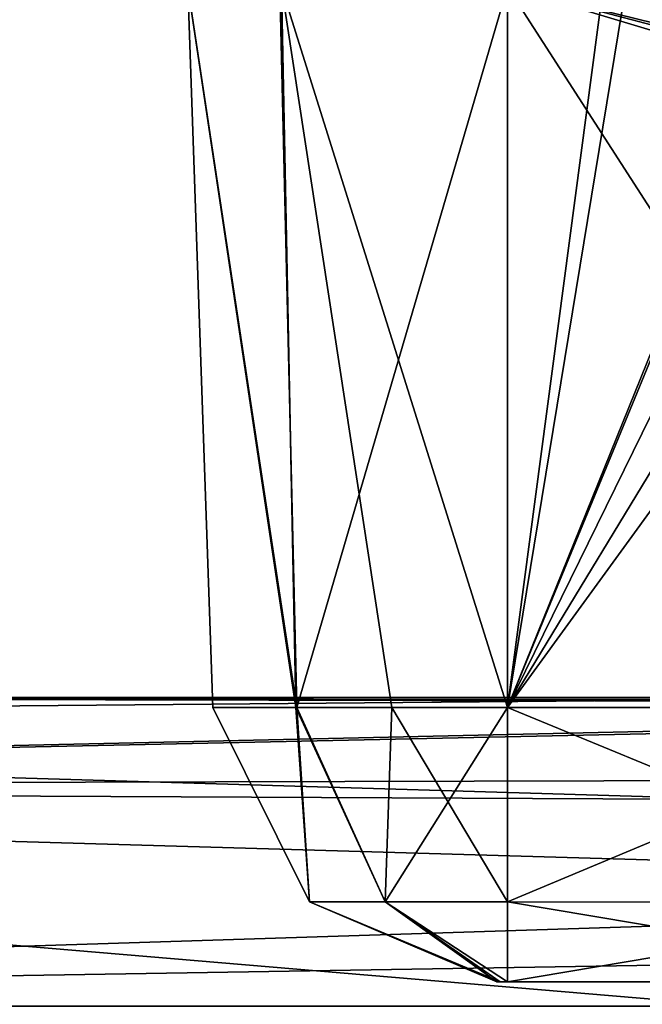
# Model space of a CAD drawing. Header units: inches. Extents: x -10 to 10, y -2.3 to 4.3.
# Tile 722 of 1056: x -3.078 to -2.64, y 2.579 to 3.272. Entities that reach past the tile are written whole.
import ezdxf

# ---------------------------------------------------------------- set-up
doc = ezdxf.new("R2010")
doc.units = ezdxf.units.IN
doc.header["$LTSCALE"] = 65.185185
doc.header["$MEASUREMENT"] = 0
for name, color, linetype in [('4061', 7, 'CONTINUOUS'), ('4073', 7, 'CONTINUOUS'), ('4085', 7, 'CONTINUOUS'), ('4099', 7, 'CONTINUOUS'), ('4101', 7, 'CONTINUOUS'), ('4143', 7, 'CONTINUOUS'), ('4144', 7, 'CONTINUOUS'), ('4145', 7, 'CONTINUOUS'), ('4146', 7, 'CONTINUOUS'), ('4462', 7, 'CONTINUOUS'), ('6240', 7, 'CONTINUOUS'), ('6366', 7, 'CONTINUOUS'), ('6765', 7, 'CONTINUOUS'), ('6767', 7, 'CONTINUOUS'), ('6777', 7, 'CONTINUOUS'), ('6778', 7, 'CONTINUOUS'), ('6779', 7, 'CONTINUOUS'), ('6782', 7, 'CONTINUOUS'), ('6784', 7, 'CONTINUOUS'), ('6785', 7, 'CONTINUOUS'), ('6786', 7, 'CONTINUOUS'), ('6787', 7, 'CONTINUOUS'), ('6788', 7, 'CONTINUOUS'), ('6789', 7, 'CONTINUOUS')]:
    doc.layers.add(name, color=color, linetype=linetype)

msp = doc.modelspace()

# ---------------------------------------------------------------- linework, layer by layer
at = {"layer": '4061', "linetype": 'CONTINUOUS'}
for points in [[(-2.735, 3.295, 3.65), (-2.40831, 2.78802, 3.6677), (-2.735, 2.78802, 3.6677), (-2.735, 3.295, 3.65)], [(-2.40831, 2.78802, 3.6677), (-2.735, 3.295, 3.65), (-2.47459, 3.21674, 3.65273), (-2.40831, 2.78802, 3.6677)], [(-2.47459, 3.21674, 3.65273), (-2.735, 3.295, 3.65), (-2.51204, 3.23639, 3.65205), (-2.47459, 3.21674, 3.65273)], [(-2.51204, 3.23639, 3.65205), (-2.735, 3.295, 3.65), (-2.51527, 3.24074, 3.65189), (-2.51204, 3.23639, 3.65205)], [(-2.51527, 3.24074, 3.65189), (-2.735, 3.295, 3.65), (-2.52946, 3.28721, 3.65027), (-2.51527, 3.24074, 3.65189)]]:
    msp.add_3dface(points, dxfattribs=at)
at = {"layer": '4073', "linetype": 'CONTINUOUS'}
for points in [[(-2.65169, 3.295, 1), (-2.66773, 3.295, 1), (-2.735, 2.78802, 0.9823), (-2.65169, 3.295, 1)], [(-2.53, 3.295, 1), (-2.65169, 3.295, 1), (-2.735, 2.78802, 0.9823), (-2.53, 3.295, 1)], [(-2.735, 2.78802, 0.9823), (-2.66773, 3.295, 1), (-2.735, 3.295, 1), (-2.735, 2.78802, 0.9823)], [(-2.52946, 3.28721, 0.99973), (-2.53, 3.295, 1), (-2.735, 2.78802, 0.9823), (-2.52946, 3.28721, 0.99973)], [(-2.51371, 3.23849, 0.99803), (-2.52946, 3.28721, 0.99973), (-2.735, 2.78802, 0.9823), (-2.51371, 3.23849, 0.99803)], [(-2.47459, 3.21674, 0.99727), (-2.51371, 3.23849, 0.99803), (-2.735, 2.78802, 0.9823), (-2.47459, 3.21674, 0.99727)], [(-2.42328, 3.21674, 0.99727), (-2.47459, 3.21674, 0.99727), (-2.735, 2.78802, 0.9823), (-2.42328, 3.21674, 0.99727)], [(-2.40831, 2.78802, 0.9823), (-2.42328, 3.21674, 0.99727), (-2.735, 2.78802, 0.9823), (-2.40831, 2.78802, 0.9823)]]:
    msp.add_3dface(points, dxfattribs=at)
at = {"layer": '4085', "linetype": 'CONTINUOUS'}
for points in [[(-2.53, 3.295, 4.1), (-2.65169, 3.295, 4.1), (-2.735, 2.78802, 4.0823), (-2.53, 3.295, 4.1)], [(-2.52946, 3.28721, 4.09973), (-2.53, 3.295, 4.1), (-2.735, 2.78802, 4.0823), (-2.52946, 3.28721, 4.09973)], [(-2.65169, 3.295, 4.1), (-2.66773, 3.295, 4.1), (-2.735, 2.78802, 4.0823), (-2.65169, 3.295, 4.1)], [(-2.735, 2.78802, 4.0823), (-2.66773, 3.295, 4.1), (-2.735, 3.295, 4.1), (-2.735, 2.78802, 4.0823)], [(-2.51371, 3.23849, 4.09803), (-2.52946, 3.28721, 4.09973), (-2.735, 2.78802, 4.0823), (-2.51371, 3.23849, 4.09803)], [(-2.47459, 3.21674, 4.09727), (-2.51371, 3.23849, 4.09803), (-2.735, 2.78802, 4.0823), (-2.47459, 3.21674, 4.09727)], [(-2.42328, 3.21674, 4.09727), (-2.47459, 3.21674, 4.09727), (-2.735, 2.78802, 4.0823), (-2.42328, 3.21674, 4.09727)], [(-2.40831, 2.78802, 4.0823), (-2.42328, 3.21674, 4.09727), (-2.735, 2.78802, 4.0823), (-2.40831, 2.78802, 4.0823)]]:
    msp.add_3dface(points, dxfattribs=at)
at = {"layer": '4099', "linetype": 'CONTINUOUS'}
for points in [[(-2.51204, 3.23639, 0.55205), (-2.47459, 3.21674, 0.55273), (-2.735, 3.295, 0.55), (-2.51204, 3.23639, 0.55205)], [(-2.735, 3.295, 0.55), (-2.47459, 3.21674, 0.55273), (-2.40831, 2.78802, 0.5677), (-2.735, 3.295, 0.55)], [(-2.52946, 3.28721, 0.55027), (-2.51527, 3.24074, 0.55189), (-2.735, 3.295, 0.55), (-2.52946, 3.28721, 0.55027)], [(-2.51527, 3.24074, 0.55189), (-2.51204, 3.23639, 0.55205), (-2.735, 3.295, 0.55), (-2.51527, 3.24074, 0.55189)], [(-2.735, 2.78802, 0.5677), (-2.735, 3.295, 0.55), (-2.40831, 2.78802, 0.5677), (-2.735, 2.78802, 0.5677)]]:
    msp.add_3dface(points, dxfattribs=at)
at = {"layer": '4101', "linetype": 'CONTINUOUS'}
for points in [[(-2.65169, 3.295, -2.1), (-2.66773, 3.295, -2.1), (-2.735, 2.78802, -2.1177), (-2.65169, 3.295, -2.1)], [(-2.53, 3.295, -2.1), (-2.65169, 3.295, -2.1), (-2.735, 2.78802, -2.1177), (-2.53, 3.295, -2.1)], [(-2.735, 2.78802, -2.1177), (-2.66773, 3.295, -2.1), (-2.735, 3.295, -2.1), (-2.735, 2.78802, -2.1177)], [(-2.52946, 3.28721, -2.10027), (-2.53, 3.295, -2.1), (-2.735, 2.78802, -2.1177), (-2.52946, 3.28721, -2.10027)], [(-2.51371, 3.23849, -2.10197), (-2.52946, 3.28721, -2.10027), (-2.735, 2.78802, -2.1177), (-2.51371, 3.23849, -2.10197)], [(-2.47459, 3.21674, -2.10273), (-2.51371, 3.23849, -2.10197), (-2.735, 2.78802, -2.1177), (-2.47459, 3.21674, -2.10273)], [(-2.42328, 3.21674, -2.10273), (-2.47459, 3.21674, -2.10273), (-2.735, 2.78802, -2.1177), (-2.42328, 3.21674, -2.10273)], [(-2.40831, 2.78802, -2.1177), (-2.42328, 3.21674, -2.10273), (-2.735, 2.78802, -2.1177), (-2.40831, 2.78802, -2.1177)]]:
    msp.add_3dface(points, dxfattribs=at)
at = {"layer": '4143', "linetype": 'CONTINUOUS'}
for points in [[(-2.735, 2.78802, -2.5323), (-2.735, 3.295, -2.55), (-2.40831, 2.78802, -2.5323), (-2.735, 2.78802, -2.5323)], [(-2.40831, 2.78802, -2.5323), (-2.735, 3.295, -2.55), (-2.47459, 3.21674, -2.54727), (-2.40831, 2.78802, -2.5323)], [(-2.47459, 3.21674, -2.54727), (-2.735, 3.295, -2.55), (-2.51204, 3.23639, -2.54795), (-2.47459, 3.21674, -2.54727)], [(-2.51204, 3.23639, -2.54795), (-2.735, 3.295, -2.55), (-2.51527, 3.24074, -2.54811), (-2.51204, 3.23639, -2.54795)], [(-2.51527, 3.24074, -2.54811), (-2.735, 3.295, -2.55), (-2.52946, 3.28721, -2.54973), (-2.51527, 3.24074, -2.54811)]]:
    msp.add_3dface(points, dxfattribs=at)
at = {"layer": '4144', "linetype": 'CONTINUOUS'}
for points in [[(-2.89403, 3.295, -2.16585), (-2.95991, 3.295, -2.32408), (-2.8838, 2.78802, -2.18068), (-2.89403, 3.295, -2.16585)], [(-2.95991, 3.295, -2.32408), (-2.89501, 3.295, -2.48317), (-2.8832, 2.78802, -2.46994), (-2.95991, 3.295, -2.32408)], [(-2.8838, 2.78802, -2.18068), (-2.95991, 3.295, -2.32408), (-2.94229, 2.78802, -2.32315), (-2.8838, 2.78802, -2.18068)], [(-2.94229, 2.78802, -2.32315), (-2.95991, 3.295, -2.32408), (-2.8832, 2.78802, -2.46994), (-2.94229, 2.78802, -2.32315)], [(-2.89501, 3.295, -2.48317), (-2.735, 3.295, -2.55), (-2.8832, 2.78802, -2.46994), (-2.89501, 3.295, -2.48317)], [(-2.735, 2.78802, -2.1177), (-2.735, 3.295, -2.1), (-2.89403, 3.295, -2.16585), (-2.735, 2.78802, -2.1177)], [(-2.735, 2.78802, -2.1177), (-2.89403, 3.295, -2.16585), (-2.81632, 2.78802, -2.13432), (-2.735, 2.78802, -2.1177)], [(-2.81632, 2.78802, -2.13432), (-2.89403, 3.295, -2.16585), (-2.8838, 2.78802, -2.18068), (-2.81632, 2.78802, -2.13432)], [(-2.735, 3.295, -2.55), (-2.735, 2.78802, -2.5323), (-2.8832, 2.78802, -2.46994), (-2.735, 3.295, -2.55)]]:
    msp.add_3dface(points, dxfattribs=at)
at = {"layer": '4145', "linetype": 'CONTINUOUS'}
for points in [[(-2.8838, 2.78802, -2.18068), (-2.94229, 2.78802, -2.32315), (-2.87419, 2.65113, -2.27978), (-2.8838, 2.78802, -2.18068)], [(-2.94229, 2.78802, -2.32315), (-2.8832, 2.78802, -2.46994), (-2.87419, 2.65113, -2.37022), (-2.94229, 2.78802, -2.32315)], [(-2.94229, 2.78802, -2.32315), (-2.87419, 2.65113, -2.37022), (-2.87419, 2.65113, -2.27978), (-2.94229, 2.78802, -2.32315)], [(-2.81632, 2.78802, -2.13432), (-2.8838, 2.78802, -2.18068), (-2.82102, 2.65113, -2.2066), (-2.81632, 2.78802, -2.13432)], [(-2.8838, 2.78802, -2.18068), (-2.87419, 2.65113, -2.27978), (-2.82102, 2.65113, -2.2066), (-2.8838, 2.78802, -2.18068)], [(-2.8832, 2.78802, -2.46994), (-2.735, 2.78802, -2.5323), (-2.82102, 2.65113, -2.4434), (-2.8832, 2.78802, -2.46994)], [(-2.8832, 2.78802, -2.46994), (-2.82102, 2.65113, -2.4434), (-2.87419, 2.65113, -2.37022), (-2.8832, 2.78802, -2.46994)], [(-2.735, 2.78802, -2.5323), (-2.735, 2.65113, -2.47135), (-2.82102, 2.65113, -2.4434), (-2.735, 2.78802, -2.5323)], [(-2.81632, 2.78802, -2.13432), (-2.82102, 2.65113, -2.2066), (-2.735, 2.65113, -2.17865), (-2.81632, 2.78802, -2.13432)], [(-2.735, 2.78802, -2.1177), (-2.81632, 2.78802, -2.13432), (-2.735, 2.65113, -2.17865), (-2.735, 2.78802, -2.1177)], [(-2.87419, 2.65113, -2.37022), (-2.82102, 2.65113, -2.4434), (-2.74241, 2.595, -2.32479), (-2.87419, 2.65113, -2.37022)], [(-2.87419, 2.65113, -2.27978), (-2.87419, 2.65113, -2.37022), (-2.74241, 2.595, -2.32479), (-2.87419, 2.65113, -2.27978)], [(-2.82102, 2.65113, -2.2066), (-2.87419, 2.65113, -2.27978), (-2.74019, 2.595, -2.3197), (-2.82102, 2.65113, -2.2066)], [(-2.74019, 2.595, -2.3197), (-2.87419, 2.65113, -2.27978), (-2.74241, 2.595, -2.32479), (-2.74019, 2.595, -2.3197)], [(-2.82102, 2.65113, -2.4434), (-2.735, 2.65113, -2.47135), (-2.735, 2.595, -2.33242), (-2.82102, 2.65113, -2.4434)], [(-2.74241, 2.595, -2.32479), (-2.82102, 2.65113, -2.4434), (-2.735, 2.595, -2.33242), (-2.74241, 2.595, -2.32479)], [(-2.735, 2.65113, -2.17865), (-2.82102, 2.65113, -2.2066), (-2.735, 2.595, -2.31758), (-2.735, 2.65113, -2.17865)], [(-2.735, 2.595, -2.31758), (-2.82102, 2.65113, -2.2066), (-2.74019, 2.595, -2.3197), (-2.735, 2.595, -2.31758)]]:
    msp.add_3dface(points, dxfattribs=at)
at = {"layer": '4146', "linetype": 'CONTINUOUS'}
for points in [[(-2.74019, 2.595, -2.3197), (-2.74241, 2.595, -2.32479), (-2.735, 2.595, -2.33242), (-2.74019, 2.595, -2.3197)], [(-2.735, 2.595, -2.33242), (-2.735, 2.595, -2.31758), (-2.74019, 2.595, -2.3197), (-2.735, 2.595, -2.33242)], [(-2.735, 2.595, -2.31758), (-2.735, 2.595, -2.33242), (-2.39989, 2.595, -2.33242), (-2.735, 2.595, -2.31758)], [(-2.735, 2.595, -2.31758), (-2.39989, 2.595, -2.33242), (-2.39989, 2.595, -2.31758), (-2.735, 2.595, -2.31758)]]:
    msp.add_3dface(points, dxfattribs=at)
at = {"layer": '4462', "linetype": 'CONTINUOUS'}
for points in [[(-4.39929, 2.795, 5.72587), (-2.5658, 2.79367, 5.70148), (-4.39938, 2.77757, 5.63903), (-4.39929, 2.795, 5.72587)], [(-2.5658, 2.79367, 5.70148), (-2.56881, 2.72316, 5.56104), (-4.39938, 2.77757, 5.63903), (-2.5658, 2.79367, 5.70148)], [(-2.56549, 2.79467, 5.71365), (-2.5658, 2.79367, 5.70148), (-4.39929, 2.795, 5.72587), (-2.56549, 2.79467, 5.71365)], [(-2.56468, 2.795, 5.72587), (-2.56549, 2.79467, 5.71365), (-4.39929, 2.795, 5.72587), (-2.56468, 2.795, 5.72587)], [(-4.39938, 2.77757, 5.63903), (-2.56881, 2.72316, 5.56104), (-4.39938, 2.73182, 5.56954), (-4.39938, 2.77757, 5.63903)], [(-2.57501, 2.57785, 5.501), (-4.39938, 2.57785, 5.501), (-4.39938, 2.73182, 5.56954), (-2.57501, 2.57785, 5.501)], [(-2.56881, 2.72316, 5.56104), (-2.57501, 2.57785, 5.501), (-4.39938, 2.73182, 5.56954), (-2.56881, 2.72316, 5.56104)]]:
    msp.add_3dface(points, dxfattribs=at)
at = {"layer": '6240', "linetype": 'CONTINUOUS'}
for points in [[(-2.56468, 2.795, 5.72587), (-4.39929, 2.795, 5.72587), (-3.6523, 2.795, 8.52209), (-2.56468, 2.795, 5.72587)], [(-3.67761, 2.795, 9.32413), (-1.68387, 2.795, 9.32413), (-3.65907, 2.795, 9.30431), (-3.67761, 2.795, 9.32413)], [(-3.65907, 2.795, 9.30431), (-1.68387, 2.795, 9.32413), (-3.6523, 2.795, 9.27791), (-3.65907, 2.795, 9.30431)], [(-1.68387, 2.795, 9.32413), (-2.56468, 2.795, 5.72587), (-3.6523, 2.795, 8.52209), (-1.68387, 2.795, 9.32413)], [(-3.6523, 2.795, 9.27791), (-1.68387, 2.795, 9.32413), (-3.6523, 2.795, 9.26209), (-3.6523, 2.795, 9.27791)], [(-3.6523, 2.795, 9.26209), (-1.68387, 2.795, 9.32413), (-3.6523, 2.795, 8.53791), (-3.6523, 2.795, 9.26209)], [(-3.6523, 2.795, 8.53791), (-1.68387, 2.795, 9.32413), (-3.6523, 2.795, 8.52209), (-3.6523, 2.795, 8.53791)]]:
    msp.add_3dface(points, dxfattribs=at)
at = {"layer": '6366', "linetype": 'CONTINUOUS'}
for points in [[(-4.39938, 2.73192, 9.48036), (-1.75467, 2.79068, 9.36801), (-3.70708, 2.79486, 9.33201), (-4.39938, 2.73192, 9.48036)], [(-1.75467, 2.79068, 9.36801), (-1.68387, 2.795, 9.32413), (-3.70708, 2.79486, 9.33201), (-1.75467, 2.79068, 9.36801)], [(-3.70708, 2.79486, 9.33201), (-1.68387, 2.795, 9.32413), (-3.69171, 2.79492, 9.33), (-3.70708, 2.79486, 9.33201)], [(-1.68387, 2.795, 9.32413), (-3.67761, 2.795, 9.32413), (-3.69171, 2.79492, 9.33), (-1.68387, 2.795, 9.32413)], [(-4.39938, 2.73192, 9.48036), (-1.76776, 2.78803, 9.37969), (-1.75467, 2.79068, 9.36801), (-4.39938, 2.73192, 9.48036)], [(-4.39938, 2.73192, 9.48036), (-1.84677, 2.73845, 9.47329), (-1.76776, 2.78803, 9.37969), (-4.39938, 2.73192, 9.48036)], [(-4.39938, 2.73192, 9.48036), (-1.86826, 2.6585, 9.531), (-1.84677, 2.73845, 9.47329), (-4.39938, 2.73192, 9.48036)], [(-4.39938, 2.73192, 9.48036), (-4.39938, 2.57785, 9.549), (-1.86826, 2.6585, 9.531), (-4.39938, 2.73192, 9.48036)], [(-4.39938, 2.57785, 9.549), (-1.867, 2.619, 9.54373), (-1.86826, 2.6585, 9.531), (-4.39938, 2.57785, 9.549)], [(-4.39938, 2.57785, 9.549), (-1.86647, 2.57785, 9.549), (-1.867, 2.619, 9.54373), (-4.39938, 2.57785, 9.549)]]:
    msp.add_3dface(points, dxfattribs=at)
at = {"layer": '6765', "linetype": 'CONTINUOUS'}
for points in [[(-2.735, 2.78802, -2.5323), (-2.40831, 2.78802, -2.5323), (-2.40234, 2.6511, -2.47132), (-2.735, 2.78802, -2.5323)], [(-2.735, 2.65113, -2.47135), (-2.735, 2.78802, -2.5323), (-2.40234, 2.6511, -2.47132), (-2.735, 2.65113, -2.47135)], [(-2.735, 2.595, -2.33242), (-2.735, 2.65113, -2.47135), (-2.39989, 2.595, -2.33242), (-2.735, 2.595, -2.33242)], [(-2.39989, 2.595, -2.33242), (-2.735, 2.65113, -2.47135), (-2.40234, 2.6511, -2.47132), (-2.39989, 2.595, -2.33242)]]:
    msp.add_3dface(points, dxfattribs=at)
at = {"layer": '6767', "linetype": 'CONTINUOUS'}
for points in [[(-2.40831, 2.78802, -2.1177), (-2.735, 2.78802, -2.1177), (-2.735, 2.65113, -2.17865), (-2.40831, 2.78802, -2.1177)], [(-2.40831, 2.78802, -2.1177), (-2.735, 2.65113, -2.17865), (-2.40234, 2.6511, -2.17868), (-2.40831, 2.78802, -2.1177)], [(-2.735, 2.65113, -2.17865), (-2.735, 2.595, -2.31758), (-2.40234, 2.6511, -2.17868), (-2.735, 2.65113, -2.17865)], [(-2.735, 2.595, -2.31758), (-2.39989, 2.595, -2.31758), (-2.40234, 2.6511, -2.17868), (-2.735, 2.595, -2.31758)]]:
    msp.add_3dface(points, dxfattribs=at)
at = {"layer": '6777', "linetype": 'CONTINUOUS'}
for points in [[(-2.735, 2.78802, 0.5677), (-2.40831, 2.78802, 0.5677), (-2.40234, 2.6511, 0.62868), (-2.735, 2.78802, 0.5677)], [(-2.735, 2.78802, 0.5677), (-2.40234, 2.6511, 0.62868), (-2.735, 2.65113, 0.62865), (-2.735, 2.78802, 0.5677)], [(-2.40234, 2.6511, 0.62868), (-2.39989, 2.595, 0.76758), (-2.735, 2.65113, 0.62865), (-2.40234, 2.6511, 0.62868)], [(-2.735, 2.65113, 0.62865), (-2.39989, 2.595, 0.76758), (-2.735, 2.595, 0.76758), (-2.735, 2.65113, 0.62865)]]:
    msp.add_3dface(points, dxfattribs=at)
at = {"layer": '6778', "linetype": 'CONTINUOUS'}
for points in [[(-2.87419, 2.65113, 0.72978), (-2.87419, 2.65113, 0.82022), (-2.94229, 2.78802, 0.77685), (-2.87419, 2.65113, 0.72978)], [(-2.8832, 2.78802, 0.63006), (-2.87419, 2.65113, 0.72978), (-2.94229, 2.78802, 0.77685), (-2.8832, 2.78802, 0.63006)], [(-2.94229, 2.78802, 0.77685), (-2.87419, 2.65113, 0.82022), (-2.8838, 2.78802, 0.91932), (-2.94229, 2.78802, 0.77685)], [(-2.87419, 2.65113, 0.82022), (-2.82102, 2.65113, 0.8934), (-2.8838, 2.78802, 0.91932), (-2.87419, 2.65113, 0.82022)], [(-2.8838, 2.78802, 0.91932), (-2.82102, 2.65113, 0.8934), (-2.81632, 2.78802, 0.96568), (-2.8838, 2.78802, 0.91932)], [(-2.735, 2.78802, 0.5677), (-2.82102, 2.65113, 0.6566), (-2.8832, 2.78802, 0.63006), (-2.735, 2.78802, 0.5677)], [(-2.82102, 2.65113, 0.6566), (-2.87419, 2.65113, 0.72978), (-2.8832, 2.78802, 0.63006), (-2.82102, 2.65113, 0.6566)], [(-2.735, 2.78802, 0.5677), (-2.735, 2.65113, 0.62865), (-2.82102, 2.65113, 0.6566), (-2.735, 2.78802, 0.5677)], [(-2.82102, 2.65113, 0.8934), (-2.735, 2.65113, 0.92135), (-2.81632, 2.78802, 0.96568), (-2.82102, 2.65113, 0.8934)], [(-2.735, 2.65113, 0.92135), (-2.735, 2.78802, 0.9823), (-2.81632, 2.78802, 0.96568), (-2.735, 2.65113, 0.92135)], [(-2.87419, 2.65113, 0.72978), (-2.82102, 2.65113, 0.6566), (-2.74241, 2.595, 0.77521), (-2.87419, 2.65113, 0.72978)], [(-2.87419, 2.65113, 0.82022), (-2.87419, 2.65113, 0.72978), (-2.74241, 2.595, 0.77521), (-2.87419, 2.65113, 0.82022)], [(-2.82102, 2.65113, 0.8934), (-2.87419, 2.65113, 0.82022), (-2.74019, 2.595, 0.7803), (-2.82102, 2.65113, 0.8934)], [(-2.74019, 2.595, 0.7803), (-2.87419, 2.65113, 0.82022), (-2.74241, 2.595, 0.77521), (-2.74019, 2.595, 0.7803)], [(-2.82102, 2.65113, 0.6566), (-2.735, 2.65113, 0.62865), (-2.735, 2.595, 0.76758), (-2.82102, 2.65113, 0.6566)], [(-2.74241, 2.595, 0.77521), (-2.82102, 2.65113, 0.6566), (-2.735, 2.595, 0.76758), (-2.74241, 2.595, 0.77521)], [(-2.735, 2.65113, 0.92135), (-2.82102, 2.65113, 0.8934), (-2.735, 2.595, 0.78242), (-2.735, 2.65113, 0.92135)], [(-2.735, 2.595, 0.78242), (-2.82102, 2.65113, 0.8934), (-2.74019, 2.595, 0.7803), (-2.735, 2.595, 0.78242)]]:
    msp.add_3dface(points, dxfattribs=at)
at = {"layer": '6779', "linetype": 'CONTINUOUS'}
for points in [[(-2.74019, 2.595, 0.7803), (-2.74241, 2.595, 0.77521), (-2.735, 2.595, 0.76758), (-2.74019, 2.595, 0.7803)], [(-2.735, 2.595, 0.76758), (-2.735, 2.595, 0.78242), (-2.74019, 2.595, 0.7803), (-2.735, 2.595, 0.76758)], [(-2.735, 2.595, 0.76758), (-2.39989, 2.595, 0.76758), (-2.735, 2.595, 0.78242), (-2.735, 2.595, 0.76758)], [(-2.735, 2.595, 0.78242), (-2.39989, 2.595, 0.76758), (-2.39989, 2.595, 0.78242), (-2.735, 2.595, 0.78242)]]:
    msp.add_3dface(points, dxfattribs=at)
at = {"layer": '6782', "linetype": 'CONTINUOUS'}
for points in [[(-2.40831, 2.78802, 0.9823), (-2.735, 2.78802, 0.9823), (-2.735, 2.65113, 0.92135), (-2.40831, 2.78802, 0.9823)], [(-2.40831, 2.78802, 0.9823), (-2.735, 2.65113, 0.92135), (-2.40234, 2.6511, 0.92132), (-2.40831, 2.78802, 0.9823)], [(-2.735, 2.65113, 0.92135), (-2.735, 2.595, 0.78242), (-2.40234, 2.6511, 0.92132), (-2.735, 2.65113, 0.92135)], [(-2.735, 2.595, 0.78242), (-2.39989, 2.595, 0.78242), (-2.40234, 2.6511, 0.92132), (-2.735, 2.595, 0.78242)]]:
    msp.add_3dface(points, dxfattribs=at)
at = {"layer": '6784', "linetype": 'CONTINUOUS'}
for points in [[(-2.89403, 3.295, 0.93415), (-2.95991, 3.295, 0.77592), (-2.8838, 2.78802, 0.91932), (-2.89403, 3.295, 0.93415)], [(-2.95991, 3.295, 0.77592), (-2.89501, 3.295, 0.61683), (-2.8832, 2.78802, 0.63006), (-2.95991, 3.295, 0.77592)], [(-2.95991, 3.295, 0.77592), (-2.8832, 2.78802, 0.63006), (-2.94229, 2.78802, 0.77685), (-2.95991, 3.295, 0.77592)], [(-2.95991, 3.295, 0.77592), (-2.94229, 2.78802, 0.77685), (-2.8838, 2.78802, 0.91932), (-2.95991, 3.295, 0.77592)], [(-2.89501, 3.295, 0.61683), (-2.735, 3.295, 0.55), (-2.8832, 2.78802, 0.63006), (-2.89501, 3.295, 0.61683)], [(-2.735, 2.78802, 0.9823), (-2.735, 3.295, 1), (-2.89403, 3.295, 0.93415), (-2.735, 2.78802, 0.9823)], [(-2.735, 2.78802, 0.9823), (-2.89403, 3.295, 0.93415), (-2.81632, 2.78802, 0.96568), (-2.735, 2.78802, 0.9823)], [(-2.89403, 3.295, 0.93415), (-2.8838, 2.78802, 0.91932), (-2.81632, 2.78802, 0.96568), (-2.89403, 3.295, 0.93415)], [(-2.735, 3.295, 0.55), (-2.735, 2.78802, 0.5677), (-2.8832, 2.78802, 0.63006), (-2.735, 3.295, 0.55)]]:
    msp.add_3dface(points, dxfattribs=at)
at = {"layer": '6785', "linetype": 'CONTINUOUS'}
for points in [[(-2.89403, 3.295, 4.03415), (-2.95991, 3.295, 3.87592), (-2.8838, 2.78802, 4.01932), (-2.89403, 3.295, 4.03415)], [(-2.95991, 3.295, 3.87592), (-2.89501, 3.295, 3.71683), (-2.8832, 2.78802, 3.73006), (-2.95991, 3.295, 3.87592)], [(-2.8838, 2.78802, 4.01932), (-2.95991, 3.295, 3.87592), (-2.94229, 2.78802, 3.87685), (-2.8838, 2.78802, 4.01932)], [(-2.94229, 2.78802, 3.87685), (-2.95991, 3.295, 3.87592), (-2.8832, 2.78802, 3.73006), (-2.94229, 2.78802, 3.87685)], [(-2.89501, 3.295, 3.71683), (-2.735, 3.295, 3.65), (-2.8832, 2.78802, 3.73006), (-2.89501, 3.295, 3.71683)], [(-2.735, 2.78802, 4.0823), (-2.735, 3.295, 4.1), (-2.89403, 3.295, 4.03415), (-2.735, 2.78802, 4.0823)], [(-2.735, 2.78802, 4.0823), (-2.89403, 3.295, 4.03415), (-2.81632, 2.78802, 4.06568), (-2.735, 2.78802, 4.0823)], [(-2.81632, 2.78802, 4.06568), (-2.89403, 3.295, 4.03415), (-2.8838, 2.78802, 4.01932), (-2.81632, 2.78802, 4.06568)], [(-2.735, 3.295, 3.65), (-2.735, 2.78802, 3.6677), (-2.8832, 2.78802, 3.73006), (-2.735, 3.295, 3.65)]]:
    msp.add_3dface(points, dxfattribs=at)
at = {"layer": '6786', "linetype": 'CONTINUOUS'}
for points in [[(-2.8838, 2.78802, 4.01932), (-2.94229, 2.78802, 3.87685), (-2.87419, 2.65113, 3.92022), (-2.8838, 2.78802, 4.01932)], [(-2.94229, 2.78802, 3.87685), (-2.8832, 2.78802, 3.73006), (-2.87419, 2.65113, 3.82978), (-2.94229, 2.78802, 3.87685)], [(-2.94229, 2.78802, 3.87685), (-2.87419, 2.65113, 3.82978), (-2.87419, 2.65113, 3.92022), (-2.94229, 2.78802, 3.87685)], [(-2.81632, 2.78802, 4.06568), (-2.8838, 2.78802, 4.01932), (-2.82102, 2.65113, 3.9934), (-2.81632, 2.78802, 4.06568)], [(-2.8838, 2.78802, 4.01932), (-2.87419, 2.65113, 3.92022), (-2.82102, 2.65113, 3.9934), (-2.8838, 2.78802, 4.01932)], [(-2.8832, 2.78802, 3.73006), (-2.735, 2.78802, 3.6677), (-2.82102, 2.65113, 3.7566), (-2.8832, 2.78802, 3.73006)], [(-2.8832, 2.78802, 3.73006), (-2.82102, 2.65113, 3.7566), (-2.87419, 2.65113, 3.82978), (-2.8832, 2.78802, 3.73006)], [(-2.735, 2.78802, 3.6677), (-2.735, 2.65113, 3.72865), (-2.82102, 2.65113, 3.7566), (-2.735, 2.78802, 3.6677)], [(-2.81632, 2.78802, 4.06568), (-2.82102, 2.65113, 3.9934), (-2.735, 2.65113, 4.02135), (-2.81632, 2.78802, 4.06568)], [(-2.735, 2.78802, 4.0823), (-2.81632, 2.78802, 4.06568), (-2.735, 2.65113, 4.02135), (-2.735, 2.78802, 4.0823)], [(-2.87419, 2.65113, 3.82978), (-2.82102, 2.65113, 3.7566), (-2.74241, 2.595, 3.87521), (-2.87419, 2.65113, 3.82978)], [(-2.87419, 2.65113, 3.92022), (-2.87419, 2.65113, 3.82978), (-2.74241, 2.595, 3.87521), (-2.87419, 2.65113, 3.92022)], [(-2.82102, 2.65113, 3.9934), (-2.87419, 2.65113, 3.92022), (-2.74019, 2.595, 3.8803), (-2.82102, 2.65113, 3.9934)], [(-2.74019, 2.595, 3.8803), (-2.87419, 2.65113, 3.92022), (-2.74241, 2.595, 3.87521), (-2.74019, 2.595, 3.8803)], [(-2.82102, 2.65113, 3.7566), (-2.735, 2.65113, 3.72865), (-2.735, 2.595, 3.86758), (-2.82102, 2.65113, 3.7566)], [(-2.74241, 2.595, 3.87521), (-2.82102, 2.65113, 3.7566), (-2.735, 2.595, 3.86758), (-2.74241, 2.595, 3.87521)], [(-2.735, 2.65113, 4.02135), (-2.82102, 2.65113, 3.9934), (-2.735, 2.595, 3.88242), (-2.735, 2.65113, 4.02135)], [(-2.735, 2.595, 3.88242), (-2.82102, 2.65113, 3.9934), (-2.74019, 2.595, 3.8803), (-2.735, 2.595, 3.88242)]]:
    msp.add_3dface(points, dxfattribs=at)
at = {"layer": '6787', "linetype": 'CONTINUOUS'}
for points in [[(-2.74019, 2.595, 3.8803), (-2.74241, 2.595, 3.87521), (-2.735, 2.595, 3.86758), (-2.74019, 2.595, 3.8803)], [(-2.735, 2.595, 3.86758), (-2.735, 2.595, 3.88242), (-2.74019, 2.595, 3.8803), (-2.735, 2.595, 3.86758)], [(-2.39989, 2.595, 3.86758), (-2.39989, 2.595, 3.88242), (-2.735, 2.595, 3.88242), (-2.39989, 2.595, 3.86758)], [(-2.735, 2.595, 3.86758), (-2.39989, 2.595, 3.86758), (-2.735, 2.595, 3.88242), (-2.735, 2.595, 3.86758)]]:
    msp.add_3dface(points, dxfattribs=at)
at = {"layer": '6788', "linetype": 'CONTINUOUS'}
for points in [[(-2.40831, 2.78802, 3.6677), (-2.40234, 2.6511, 3.72868), (-2.735, 2.78802, 3.6677), (-2.40831, 2.78802, 3.6677)], [(-2.735, 2.78802, 3.6677), (-2.40234, 2.6511, 3.72868), (-2.735, 2.65113, 3.72865), (-2.735, 2.78802, 3.6677)], [(-2.40234, 2.6511, 3.72868), (-2.39989, 2.595, 3.86758), (-2.735, 2.65113, 3.72865), (-2.40234, 2.6511, 3.72868)], [(-2.39989, 2.595, 3.86758), (-2.735, 2.595, 3.86758), (-2.735, 2.65113, 3.72865), (-2.39989, 2.595, 3.86758)]]:
    msp.add_3dface(points, dxfattribs=at)
at = {"layer": '6789', "linetype": 'CONTINUOUS'}
for points in [[(-2.40234, 2.6511, 4.02132), (-2.40831, 2.78802, 4.0823), (-2.735, 2.65113, 4.02135), (-2.40234, 2.6511, 4.02132)], [(-2.40831, 2.78802, 4.0823), (-2.735, 2.78802, 4.0823), (-2.735, 2.65113, 4.02135), (-2.40831, 2.78802, 4.0823)], [(-2.40234, 2.6511, 4.02132), (-2.735, 2.65113, 4.02135), (-2.735, 2.595, 3.88242), (-2.40234, 2.6511, 4.02132)], [(-2.39989, 2.595, 3.88242), (-2.40234, 2.6511, 4.02132), (-2.735, 2.595, 3.88242), (-2.39989, 2.595, 3.88242)]]:
    msp.add_3dface(points, dxfattribs=at)

doc.saveas('drawing.dxf')
